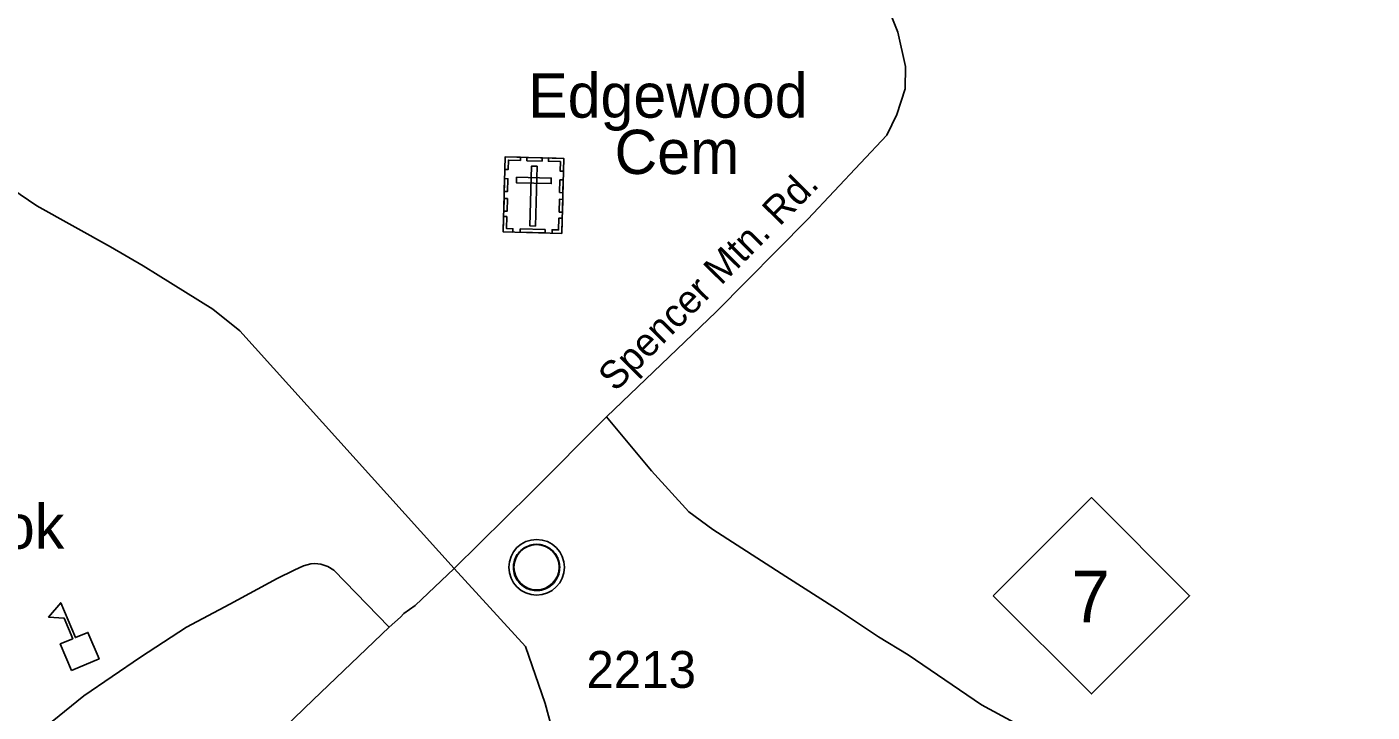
# Model space of a CAD drawing. Extents: x 1364363 to 1407445, y 538563 to 573342.
# Drawn here: x 1371427 to 1375992, y 558110 to 560433 of the extents above; entities that cross this region are included whole.
import ezdxf

# ---------------------------------------------------------------- set-up
doc = ezdxf.new("R2010")
doc.units = 0
for name, color, linetype in [('Exist Civil Demographics Community CELL', 7, 'Continuous'), ('Exist Cultural Cemetery CELL', 7, 'Continuous'), ('Exist Cultural Cemetery Label', 7, 'Continuous'), ('Exist Cultural Educational Facility High CELL', 7, 'Continuous'), ('Exist Cultural Educational Facility High Label', 7, 'Continuous'), ('Exist Road Primary NC Attributed', 7, 'Continuous'), ('Exist Road Primary NC Shield CELL', 7, 'Continuous'), ('Exist Road Primary NC Shield Number Label', 7, 'Continuous'), ('Exist Road Secondary Type 51 Attributed', 7, 'Continuous'), ('Exist Road Secondary Type 51 Label', 7, 'Continuous'), ('Exist Road Secondary Type 51 Number Label', 7, 'Continuous')]:
    doc.layers.add(name, color=color, linetype=linetype)

msp = doc.modelspace()

# ---------------------------------------------------------------- linework, layer by layer
at = {"layer": 'Exist Civil Demographics Community CELL'}
msp.add_lwpolyline([(1373078.8, 558613), (1373079.8, 558618.6), (1373081.5, 558625.2), (1373084.4, 558632.4), (1373087.4, 558638.1), (1373090.7, 558643.9), (1373094.5, 558649), (1373098.4, 558653.4), (1373103, 558657.9), (1373108.6, 558662.5), (1373114, 558666.2), (1373118.9, 558669.1), (1373123.9, 558671.5), (1373129.4, 558673.8), (1373135, 558675.6), (1373139.3, 558676.8), (1373144.2, 558677.5), (1373148.3, 558678.2), (1373154.7, 558678.5), (1373159.1, 558678.4), (1373164.8, 558678.1), (1373169.7, 558677.4), (1373174.6, 558676.4), (1373179.6, 558675), (1373184.8, 558673.1), (1373191.4, 558670.2), (1373197.7, 558666.7), (1373202.7, 558663.1), (1373207.9, 558659.1), (1373211.2, 558656), (1373215.3, 558651.6), (1373219.2, 558646.9), (1373222.3, 558642.3), (1373225.4, 558637.3), (1373227.9, 558632.1), (1373229.9, 558627.1), (1373231.5, 558622.1), (1373232.7, 558617.5), (1373233.8, 558611.5), (1373234.5, 558606.8), (1373234.7, 558600.8), (1373234.5, 558595), (1373234, 558589.3), (1373233, 558583.8), (1373231.4, 558577.6), (1373229.5, 558571.8), (1373227.2, 558566.7), (1373224.1, 558560.7), (1373220.8, 558555.4), (1373217.3, 558550.7), (1373213.1, 558546), (1373207.8, 558541), (1373202.8, 558536.9), (1373197.8, 558533.5), (1373193.5, 558530.9), (1373186.6, 558527.7), (1373179.5, 558525), (1373173.5, 558523.5), (1373166.9, 558522.2), (1373162.5, 558521.8), (1373158, 558521.5), (1373152.4, 558521.5), (1373148.2, 558521.9), (1373142.5, 558522.7), (1373136.6, 558524), (1373132, 558525.3), (1373126.8, 558527.1), (1373122.3, 558529.1), (1373118.3, 558531.4), (1373111.5, 558535.4), (1373105.9, 558539.7), (1373101, 558544.2), (1373096.6, 558549.1), (1373093.4, 558553), (1373090.4, 558557.2), (1373086.3, 558564.3), (1373084.6, 558567.8), (1373082.9, 558571.9), (1373080.3, 558580), (1373078.8, 558587.1), (1373078.1, 558592.3), (1373077.7, 558598.6), (1373077.7, 558603.3), (1373078.2, 558609.7)], close=True, dxfattribs=at)
for centre, radius in [((1373156.4, 558600.6), 94.3), ((1373156.1, 558600.9), 76.7)]:
    msp.add_circle(centre, radius, dxfattribs=at)
at = {"layer": 'Exist Cultural Cemetery CELL'}
for points in [[(1373049.7, 559992.7), (1373248.7, 559987.3), (1373241.8, 559732.8), (1373042.8, 559738.2)], [(1373048.5, 559949.4), (1373059.8, 559949.1), (1373060.7, 559981.3), (1373101.2, 559980.2), (1373101.5, 559991.3), (1373049.7, 559992.7)], [(1373123.7, 559990.7), (1373175.5, 559989.3), (1373175.2, 559977.9), (1373123.4, 559979.3)], [(1373247.6, 559944), (1373236.2, 559944.3), (1373237.1, 559976.5), (1373196.5, 559977.5), (1373196.8, 559988.7), (1373248.7, 559987.3)], [(1373157.8, 559960.5), (1373139.2, 559961), (1373133.7, 559758.3), (1373152.4, 559757.8)], [(1373046.5, 559875.3), (1373047.6, 559918.6), (1373059, 559918.3), (1373057.8, 559875)], [(1373088.6, 559923.6), (1373088.1, 559904.9), (1373205.8, 559901.7), (1373206.3, 559920.4)], [(1373234.2, 559871.2), (1373235.4, 559914.5), (1373246.7, 559914.2), (1373245.6, 559870.9)], [(1373044.6, 559808.1), (1373045.8, 559851.4), (1373057.2, 559851.1), (1373056, 559807.8)], [(1373232.4, 559805.3), (1373233.5, 559848.6), (1373244.9, 559848.3), (1373243.8, 559805)], [(1373075.8, 559737.3), (1373076.1, 559748.8), (1373054.2, 559749.4), (1373055.2, 559789.8), (1373044.1, 559790.1), (1373042.7, 559738.2)], [(1373208.7, 559733.7), (1373209, 559745.2), (1373231, 559744.6), (1373232.1, 559785), (1373243.2, 559784.7), (1373241.8, 559732.8)], [(1373100.5, 559748.1), (1373185.3, 559745.8), (1373185, 559734.4), (1373100.2, 559736.7)]]:
    msp.add_lwpolyline(points, close=True, dxfattribs=at)
at = {"layer": 'Exist Cultural Educational Facility High CELL'}
msp.add_lwpolyline([(1371577.8, 558250.2), (1371539.9, 558340.5), (1371582.3, 558358.4), (1371553.2, 558427.6), (1371500.4, 558431.7), (1371541.3, 558480.5), (1371591.1, 558362.1), (1371633.6, 558379.9), (1371671.6, 558289.7)], close=True, dxfattribs=at)
at = {"layer": 'Exist Road Primary NC Attributed'}
for points in [[(1369917.6, 560863.7), (1370354, 560556.2), (1370605, 560377.6), (1370891, 560175), (1371260.9, 559960.6), (1371460, 559825.9), (1371710.7, 559687), (1371821.4, 559623.4), (1371872.4, 559590.8), (1372057.7, 559476.3), (1372149.5, 559402.8), (1372877, 558596.9)], [(1372877, 558596.9), (1373138.3, 558854), (1373393.2, 559110.3)], [(1373393.2, 559110.3), (1373546.4, 558927.5), (1373672.9, 558788.1), (1373754, 558728.4), (1374002.3, 558569.7), (1374174.3, 558459.3), (1374317.1, 558365.2), (1374417.7, 558303.5), (1374665.6, 558134.4), (1374818.9, 558051.3), (1375015.6, 557971.4), (1375152.5, 557929.2), (1375263.7, 557895), (1375375.2, 557864.7), (1375761.2, 557763.7), (1375991.6, 557684.7)]]:
    msp.add_lwpolyline(points, dxfattribs=at)
at = {"layer": 'Exist Road Primary NC Shield CELL'}
msp.add_lwpolyline([(1374706.1, 558504.1), (1375039.1, 558837.1), (1375372.1, 558504.1), (1375039.1, 558171.1)], close=True, dxfattribs=at)
at = {"layer": 'Exist Road Secondary Type 51 Attributed'}
for points in [[(1374029, 561311.7), (1374210, 560878.4), (1374300.9, 560619.9), (1374382, 560415.3), (1374408, 560298.5), (1374407.3, 560223.6), (1374378.3, 560136.6), (1374345.2, 560066.2), (1374076.3, 559780.6), (1373765.5, 559467.2), (1373393.2, 559110.3)], [(1372655.5, 558398), (1372468, 558591), (1372447.7, 558603.4), (1372423.6, 558611.4), (1372403.3, 558613.2), (1372389.7, 558612), (1372365.1, 558605.2), (1372333.6, 558591), (1372276.2, 558562.7), (1372115.3, 558475.7), (1371968.5, 558398), (1371812, 558295.5), (1371619.5, 558164.9), (1371512.8, 558077.3)], [(1372877, 558596.9), (1372743.8, 558471.2), (1372705.7, 558443.7), (1372694.4, 558431.9)], [(1373657.6, 556595.2), (1373558.1, 556816.9), (1373503.2, 556988), (1373434.5, 557200), (1373394.2, 557327.6), (1373364, 557425.9), (1373326.7, 557565.7), (1373265.5, 557834.4), (1373234, 557959.1), (1373185.8, 558138.3), (1373119, 558331.9), (1372877, 558596.9)], [(1372694.4, 558431.9), (1372655.5, 558398)], [(1372655.5, 558398), (1372398.2, 558151.6), (1372300.9, 558057), (1372073.4, 557804.1), (1372044.4, 557757.3), (1372017.8, 557711), (1371998.7, 557667.2), (1371953.1, 557525.4), (1371913.6, 557373), (1371884.6, 557233.7), (1371860.6, 557139.9), (1371765.4, 556730.6), (1371677.1, 556379.8), (1371666.9, 556337.7)]]:
    msp.add_lwpolyline(points, dxfattribs=at)

# ---------------------------------------------------------------- texts
at = {"layer": 'Exist Cultural Cemetery Label'}
for s, p in [('Edgewood', (1373127.9, 560125.3)), ('Cem', (1373420.9, 559934.3))]:
    msp.add_text(s, height=150, rotation=0, dxfattribs=at).set_placement(p)
at = {"layer": 'Exist Cultural Educational Facility High Label'}
msp.add_text('Holbrook', height=150, rotation=0.0002, dxfattribs=at).set_placement((1370750.9, 558663.5))
at = {"layer": 'Exist Road Primary NC Shield Number Label'}
msp.add_text('7', height=175, dxfattribs=at).set_placement((1374971.2, 558414.4))
at = {"layer": 'Exist Road Secondary Type 51 Label'}
msp.add_text('Spencer Mtn. Rd.', height=95, rotation=45.2347, dxfattribs=at).set_placement((1373423.8, 559192.7))
at = {"layer": 'Exist Road Secondary Type 51 Number Label'}
msp.add_text('2213', height=125, dxfattribs=at).set_placement((1373325.4, 558191.7))

doc.saveas('drawing.dxf')
